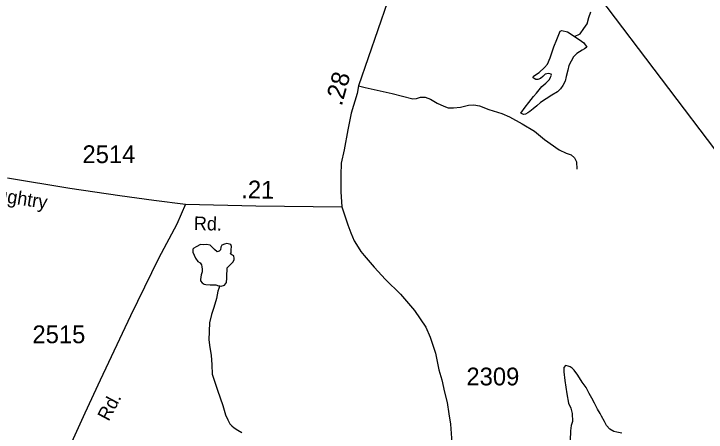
# Model space of a CAD drawing. Extents: x 2082433 to 2279600, y 546599 to 755198.
# Drawn here: x 2216083 to 2220949, y 622224 to 625167 of the extents above; entities that cross this region are included whole.
import ezdxf

# ---------------------------------------------------------------- set-up
doc = ezdxf.new("R2010")
doc.units = 0
for name, color, linetype in [('Exist Hydrographic Misc Water Feature', 7, 'Continuous'), ('Exist Road Non-System Type 51', 7, 'Continuous'), ('Exist Road Secondary Mileage Hundredths English Label', 7, 'Continuous'), ('Exist Road Secondary Structure Pipe Number Label', 7, 'Continuous'), ('Exist Road Secondary Type 51 Attributed', 7, 'Continuous'), ('Exist Road Secondary Type 51 Label', 7, 'Continuous'), ('Exist Road Secondary Type 51 Number Label', 7, 'Continuous')]:
    doc.layers.add(name, color=color, linetype=linetype)

msp = doc.modelspace()

# ---------------------------------------------------------------- linework, layer by layer
at = {"layer": 'Exist Hydrographic Misc Water Feature'}
for points in [[(2220024.9, 625007.5), (2220062.8, 625025.7), (2220090.3, 625063.7), (2220111.8, 625096.1), (2220125.4, 625141.9), (2220139.5, 625180)], [(2220024.9, 625007.5), (2220056.9, 624985.6), (2220088.7, 624961.7), (2220111.2, 624932), (2220095.2, 624919.8), (2220077.4, 624911.9), (2220039.2, 624887.7), (2220015.7, 624863.3), (2219999.7, 624833.2), (2219984.1, 624803.1), (2219976.1, 624771.1), (2219964.6, 624727), (2219958.9, 624693), (2219941, 624662.8), (2219925.6, 624638.8), (2219905.3, 624618.7), (2219863.9, 624594.5), (2219784.2, 624542.1), (2219758.3, 624519.6), (2219732.5, 624499.6), (2219710.3, 624479.5), (2219696.8, 624471.4), (2219678.3, 624461.2), (2219664.4, 624459.2), (2219650.7, 624464.9), (2219646.6, 624469.2), (2219678.1, 624511), (2219702.3, 624543.5), (2219735.8, 624585.5), (2219755.9, 624609.7), (2219775.3, 624631.9), (2219795, 624656.1), (2219822.9, 624678.2), (2219848.9, 624704.3), (2219854.7, 624720.4), (2219862.5, 624734.3), (2219858.8, 624742.5), (2219840.5, 624748.1), (2219818.8, 624742.1), (2219800.8, 624725.8), (2219784.8, 624711.9), (2219766.7, 624705.7), (2219752.8, 624705.8), (2219740.9, 624711.7), (2219732.9, 624717.3), (2219736.4, 624727.8), (2219774.7, 624753.6), (2219812.2, 624790.1), (2219834.2, 624812.4), (2219851.8, 624856.3), (2219879.3, 624934.5), (2219900.6, 624986.4), (2219914.4, 625020.5), (2219922.2, 625044.8), (2219934.2, 625050.7), (2219974.2, 625041), (2220014.8, 625013.4), (2220024.9, 625007.5)], [(2217529.8, 623252.8), (2217539.7, 623250.9), (2217564.1, 623259.4), (2217577.6, 623277.3), (2217581.3, 623307.5), (2217579.6, 623335.4), (2217583.1, 623361.2), (2217583.1, 623379.5), (2217603, 623401.6), (2217624.5, 623421.4), (2217632.3, 623437.7), (2217632.3, 623445.8), (2217630.3, 623463.6), (2217616.3, 623471.4), (2217606.1, 623479.4), (2217610.4, 623489.3), (2217610, 623507.6), (2217612, 623529.6), (2217607.9, 623543.6), (2217579.8, 623551.1), (2217563.8, 623547), (2217546, 623539.1), (2217537.6, 623525), (2217536.4, 623506.9), (2217526.1, 623496.7), (2217512.4, 623492.7), (2217494.1, 623508.8), (2217474, 623528.5), (2217463.8, 623540.6), (2217438.2, 623544.5), (2217416, 623542.2), (2217395.9, 623544), (2217364.3, 623527.7), (2217348.1, 623519.6), (2217342, 623511.6), (2217340.1, 623497.6), (2217340.5, 623489.5), (2217360.8, 623447.9), (2217376.8, 623424), (2217392.8, 623415.9), (2217402.9, 623402.2), (2217405.1, 623388.1), (2217407.4, 623370.3), (2217407.2, 623352), (2217399.4, 623330.1), (2217395.7, 623298.2), (2217395.7, 623288.1), (2217407.8, 623274.1), (2217422, 623266.3), (2217431.8, 623262.4), (2217464, 623260.8), (2217485.9, 623260.7), (2217501.7, 623260.7), (2217521.6, 623252.8), (2217529.8, 623252.8)], [(2217529.8, 623252.8), (2217517.9, 623214.9), (2217506.6, 623164.7), (2217488.8, 623100.9), (2217471.4, 623050.8), (2217457.6, 622992.8), (2217454.3, 622874.5), (2217460.7, 622820.8), (2217469.3, 622764.8), (2217475.7, 622698.9), (2217477.9, 622632.9), (2217494.3, 622583), (2217514.6, 622519.5), (2217533.3, 622465.5), (2217551.5, 622411.7), (2217570.4, 622345.6), (2217586.6, 622309.9), (2217600.1, 622281.9), (2217614.7, 622267.9), (2217630.7, 622254.1), (2217657.1, 622238.4), (2217685, 622222.4)], [(2220355.8, 622216.8), (2220321.4, 622224.8), (2220299.4, 622228.5), (2220271.6, 622244.5), (2220249.4, 622272.2), (2220234.9, 622299.9), (2220212.7, 622335.7), (2220205.1, 622355.9), (2220186.7, 622385.9), (2220164.3, 622427.3), (2220146.1, 622463.4), (2220128, 622497.3), (2220105.7, 622539.3), (2220077.4, 622576.7), (2220047.2, 622624.7), (2220020.8, 622660.3), (2220006.4, 622674.2), (2219994.5, 622684.1), (2219978.7, 622688.2), (2219960.7, 622692.1), (2219948.4, 622678.1), (2219949, 622648), (2219955.2, 622587.9), (2219969.7, 622494), (2219982.6, 622428.4), (2219998.6, 622392.3), (2220006.8, 622356.7), (2220009.3, 622300.3), (2220001.3, 622270.7), (2219995.8, 622234.2), (2219994.1, 622166.3)]]:
    msp.add_lwpolyline(points, dxfattribs=at)
at = {"layer": 'Exist Road Non-System Type 51'}
msp.add_lwpolyline([(2218506.7, 624660.1), (2218551.5, 624647.6), (2218743, 624606.4), (2218887.9, 624568.8), (2218913, 624572.4), (2218941.6, 624581.3), (2218973.8, 624581.3), (2219011.4, 624567), (2219059.7, 624538.4), (2219104.5, 624516.9), (2219134.9, 624506.2), (2219174.3, 624506.2), (2219222.6, 624511.5), (2219279.9, 624524.1), (2219317.4, 624525.9), (2219356.8, 624518.7), (2219421.2, 624493.6), (2219513.4, 624466.8), (2219567.1, 624441.7), (2219656.6, 624393.4), (2219742.5, 624341.5), (2219814.1, 624282.5), (2219915.2, 624210.9), (2219965.3, 624185.8), (2220001.1, 624175.1), (2220024.3, 624153.6), (2220036.9, 624125), (2220040.5, 624073.1)], dxfattribs=at)
at = {"layer": 'Exist Road Secondary Structure Pipe Number Label'}
msp.add_line((2219472.1, 626245.1), (2221424.5, 623663), dxfattribs=at)
at = {"layer": 'Exist Road Secondary Type 51 Attributed'}
for points in [[(2218709.9, 625250.7), (2218506.7, 624660.1), (2218495.1, 624606.4), (2218454.8, 624468.6), (2218431.6, 624350.5), (2218403.8, 624210.9), (2218383.3, 624116), (2218381.5, 624031.9), (2218381.5, 623915.6), (2218387.7, 623810)], [(2216037.4, 624013.4), (2216477.2, 623940.7), (2216828.2, 623888.3), (2217066.2, 623856), (2217290.4, 623828.4)], [(2217290.4, 623828.4), (2217229.7, 623687.1), (2217100.6, 623444.9), (2216901.9, 623041.7), (2216690.3, 622590), (2216581.3, 622357.7), (2216464.5, 622099.4), (2216275, 621707.4), (2216220.5, 621584.1), (2216182.9, 621479), (2216169.9, 621414.1), (2216163.2, 621272.3), (2216159.2, 621163.3), (2216155.6, 620682.1), (2216134.8, 619867.1), (2216116.7, 619319.4), (2216106.3, 619033.8), (2216094.6, 618884.6), (2216080.3, 618791.1), (2216059.6, 618706.8), (2215983, 618541.9), (2215932.4, 618449.8), (2215886.9, 618377.1), (2215842.8, 618291.4)], [(2217290.4, 623828.4), (2217784.3, 623815.6), (2218387.7, 623810)], [(2218387.7, 623810), (2218407.4, 623752.7), (2218429.8, 623682.9), (2218451.3, 623625.7), (2218474.5, 623570.2), (2218503.9, 623525.4), (2218522.1, 623495.4), (2218545.2, 623466.4), (2218615, 623385.9), (2218694.7, 623298.2), (2218800.2, 623194.4), (2218899.6, 623079.8), (2218938.9, 623020.8), (2218978.3, 622961.7), (2219010.5, 622891.9), (2219046.3, 622779.2), (2219071.4, 622662.9), (2219091.1, 622591.3), (2219109, 622505.4), (2219129.5, 622433.8), (2219140.3, 622353.3), (2219151.9, 622281.7), (2219162.6, 622149.2)]]:
    msp.add_lwpolyline(points, dxfattribs=at)

# ---------------------------------------------------------------- texts
at = {"layer": 'Exist Road Secondary Mileage Hundredths English Label'}
for s, rotation, p in [('.28', 74.3666, (2218387.3, 624513.5)), ('.21', 358.8011, (2217680.2, 623870.5))]:
    msp.add_text(s, height=125, rotation=rotation, dxfattribs=at).set_placement(p)
at = {"layer": 'Exist Road Secondary Type 51 Label'}
for s, rotation, p in [('Daughtry', 351.0654, (2215801.8, 623873.7)), ('Rd.', 358.4199, (2217347.1, 623647)), ('Rd.', 62.0539, (2216749.4, 622295.9))]:
    msp.add_text(s, height=95, rotation=rotation, dxfattribs=at).set_placement(p)
at = {"layer": 'Exist Road Secondary Type 51 Number Label'}
for s, p in [('2514', (2216565.3, 624116.7)), ('2515', (2216213.8, 622850)), ('2309', (2219264.2, 622553.3))]:
    msp.add_text(s, height=125, dxfattribs=at).set_placement(p)

doc.saveas('drawing.dxf')
